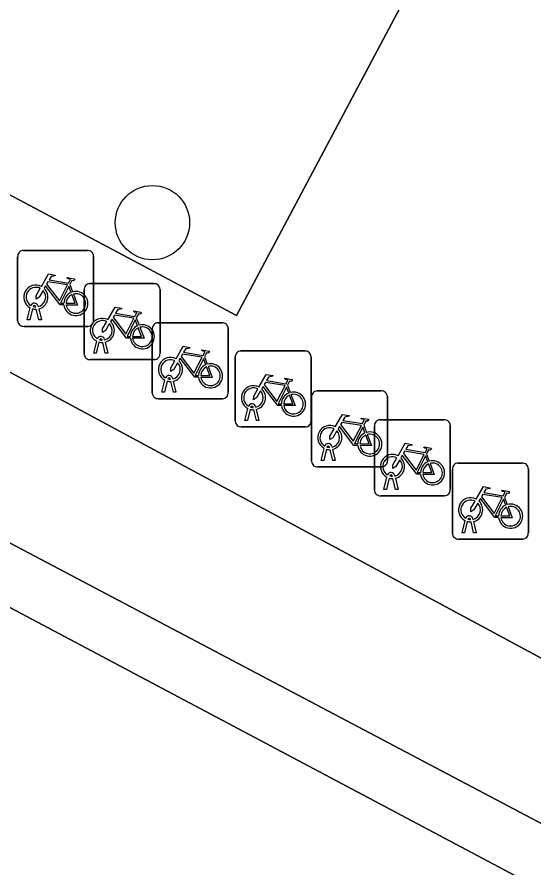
# Model space of a CAD drawing. Extents: x 159489 to 160304, y 383825 to 384531.
# Drawn here: x 159654.77 to 159661.58, y 384074.26 to 384085.45 of the extents above; entities that cross this region are included whole.
import ezdxf

# ---------------------------------------------------------------- set-up
doc = ezdxf.new("R2010")
doc.units = 0
for name, color, linetype in [('IMGEO_Boom', 7, 'Continuous'), ('IMGEO_Fietsenrek', 7, 'Continuous'), ('IMGEO_Fietspad_gesloten', 7, 'Continuous'), ('IMGEO_Groenvoorziening', 7, 'Continuous'), ('IMGEO_Haag', 7, 'Continuous'), ('IMGEO_OVBaan_gesloten', 7, 'Continuous'), ('IMGEO_Rijbaan_lokaal_gesloten', 7, 'Continuous'), ('IMGEO_Verkeerseiland_open', 7, 'Continuous'), ('IMGEO_Voetpad_open', 7, 'Continuous')]:
    doc.layers.add(name, color=color, linetype=linetype)

msp = doc.modelspace()

# ---------------------------------------------------------------- linework, layer by layer
at = {"layer": 'IMGEO_Boom'}
msp.add_circle((159656.554, 384082.748), 0.489, dxfattribs=at)
at = {"layer": 'IMGEO_Fietsenrek'}
for p, q in [((159654.779, 384081.458), (159654.779, 384082.299)), ((159654.779, 384082.299), (159654.779, 384081.458)), ((159654.854, 384082.383), (159655.695, 384082.383)), ((159655.695, 384082.383), (159654.854, 384082.383)), ((159655.779, 384082.308), (159655.779, 384081.467)), ((159655.779, 384081.467), (159655.779, 384082.308)), ((159655.466, 384081.932), (159655.502, 384081.837)), ((159655.654, 384081.02), (159655.654, 384081.861)), ((159655.654, 384081.861), (159655.654, 384081.02)), ((159655.729, 384081.945), (159656.57, 384081.945)), ((159656.57, 384081.945), (159655.729, 384081.945)), ((159656.654, 384081.87), (159656.654, 384081.029)), ((159656.654, 384081.029), (159656.654, 384081.87)), ((159654.906, 384081.467), (159654.945, 384081.627)), ((159654.975, 384081.615), (159654.94, 384081.467)), ((159655.017, 384081.639), (159655.016, 384081.643)), ((159655.048, 384081.65), (159655.049, 384081.643)), ((159655.056, 384081.613), (159655.091, 384081.467)), ((159655.058, 384081.467), (159655.024, 384081.609)), ((159654.94, 384081.467), (159654.906, 384081.467)), ((159655.091, 384081.467), (159655.058, 384081.467)), ((159656.341, 384081.494), (159656.377, 384081.399)), ((159656.627, 384081.431), (159657.468, 384081.431)), ((159657.468, 384081.431), (159656.627, 384081.431)), ((159655.704, 384081.383), (159654.863, 384081.383)), ((159654.863, 384081.383), (159655.704, 384081.383)), ((159656.552, 384080.506), (159656.552, 384081.347)), ((159656.552, 384081.347), (159656.552, 384080.506)), ((159657.552, 384081.356), (159657.552, 384080.515)), ((159657.552, 384080.515), (159657.552, 384081.356)), ((159655.781, 384081.029), (159655.82, 384081.189)), ((159655.85, 384081.177), (159655.815, 384081.029)), ((159655.892, 384081.201), (159655.891, 384081.205)), ((159655.933, 384081.029), (159655.899, 384081.171)), ((159655.923, 384081.212), (159655.924, 384081.205)), ((159655.931, 384081.175), (159655.966, 384081.029)), ((159657.719, 384081.059), (159658.56, 384081.059)), ((159658.56, 384081.059), (159657.719, 384081.059)), ((159656.579, 384080.945), (159655.738, 384080.945)), ((159655.738, 384080.945), (159656.579, 384080.945)), ((159655.815, 384081.029), (159655.781, 384081.029)), ((159655.966, 384081.029), (159655.933, 384081.029)), ((159657.239, 384080.98), (159657.275, 384080.885)), ((159657.644, 384080.134), (159657.644, 384080.975)), ((159657.644, 384080.975), (159657.644, 384080.134)), ((159658.644, 384080.984), (159658.644, 384080.143)), ((159658.644, 384080.143), (159658.644, 384080.984)), ((159656.679, 384080.515), (159656.718, 384080.675)), ((159656.748, 384080.663), (159656.713, 384080.515)), ((159656.79, 384080.687), (159656.789, 384080.691)), ((159656.831, 384080.515), (159656.797, 384080.657)), ((159656.821, 384080.698), (159656.822, 384080.691)), ((159656.829, 384080.661), (159656.864, 384080.515)), ((159658.331, 384080.608), (159658.367, 384080.513)), ((159656.713, 384080.515), (159656.679, 384080.515)), ((159656.864, 384080.515), (159656.831, 384080.515)), ((159658.724, 384080.534), (159659.565, 384080.534)), ((159659.565, 384080.534), (159658.724, 384080.534)), ((159657.477, 384080.431), (159656.636, 384080.431)), ((159656.636, 384080.431), (159657.477, 384080.431)), ((159658.649, 384079.609), (159658.649, 384080.45)), ((159658.649, 384080.45), (159658.649, 384079.609)), ((159659.649, 384080.459), (159659.649, 384079.618)), ((159659.649, 384079.618), (159659.649, 384080.459)), ((159657.771, 384080.143), (159657.81, 384080.303)), ((159657.84, 384080.291), (159657.805, 384080.143)), ((159657.882, 384080.315), (159657.881, 384080.319)), ((159657.923, 384080.143), (159657.889, 384080.285)), ((159657.913, 384080.326), (159657.914, 384080.319)), ((159657.921, 384080.289), (159657.956, 384080.143)), ((159659.551, 384080.154), (159660.392, 384080.154)), ((159660.392, 384080.154), (159659.551, 384080.154)), ((159658.569, 384080.059), (159657.728, 384080.059)), ((159657.728, 384080.059), (159658.569, 384080.059)), ((159657.805, 384080.143), (159657.771, 384080.143)), ((159657.956, 384080.143), (159657.923, 384080.143)), ((159659.336, 384080.083), (159659.372, 384079.988)), ((159659.476, 384079.229), (159659.476, 384080.07)), ((159659.476, 384080.07), (159659.476, 384079.229)), ((159660.476, 384080.079), (159660.476, 384079.238)), ((159660.476, 384079.238), (159660.476, 384080.079)), ((159658.776, 384079.618), (159658.815, 384079.778)), ((159658.845, 384079.766), (159658.81, 384079.618)), ((159658.887, 384079.79), (159658.886, 384079.794)), ((159658.928, 384079.618), (159658.894, 384079.76)), ((159658.918, 384079.801), (159658.919, 384079.794)), ((159658.926, 384079.764), (159658.961, 384079.618)), ((159658.81, 384079.618), (159658.776, 384079.618)), ((159658.961, 384079.618), (159658.928, 384079.618)), ((159660.163, 384079.703), (159660.199, 384079.608)), ((159659.574, 384079.534), (159658.733, 384079.534)), ((159658.733, 384079.534), (159659.574, 384079.534)), ((159660.504, 384078.659), (159660.504, 384079.5)), ((159660.504, 384079.5), (159660.504, 384078.659)), ((159660.579, 384079.584), (159661.42, 384079.584)), ((159661.42, 384079.584), (159660.579, 384079.584)), ((159661.504, 384079.509), (159661.504, 384078.668)), ((159661.504, 384078.668), (159661.504, 384079.509)), ((159659.603, 384079.238), (159659.642, 384079.398)), ((159659.672, 384079.386), (159659.637, 384079.238)), ((159659.714, 384079.41), (159659.713, 384079.414)), ((159659.755, 384079.238), (159659.721, 384079.38)), ((159659.745, 384079.421), (159659.746, 384079.414)), ((159659.753, 384079.384), (159659.788, 384079.238)), ((159660.401, 384079.154), (159659.56, 384079.154)), ((159659.56, 384079.154), (159660.401, 384079.154)), ((159659.637, 384079.238), (159659.603, 384079.238)), ((159659.788, 384079.238), (159659.755, 384079.238)), ((159661.191, 384079.133), (159661.227, 384079.038)), ((159660.631, 384078.668), (159660.67, 384078.828)), ((159660.7, 384078.816), (159660.665, 384078.668)), ((159660.742, 384078.84), (159660.741, 384078.844)), ((159660.783, 384078.668), (159660.749, 384078.81)), ((159660.773, 384078.851), (159660.774, 384078.844)), ((159660.781, 384078.814), (159660.816, 384078.668)), ((159660.665, 384078.668), (159660.631, 384078.668)), ((159660.816, 384078.668), (159660.783, 384078.668)), ((159661.429, 384078.584), (159660.588, 384078.584)), ((159660.588, 384078.584), (159661.429, 384078.584))]:
    msp.add_line(p, q, dxfattribs=at)
for points in [[(159655.092, 384081.909), (159655.187, 384082.073), (159655.273, 384082.059), (159655.275, 384082.05), (159655.219, 384082.039), (159655.192, 384081.994), (159655.448, 384081.953)], [(159655.435, 384081.928), (159655.178, 384081.969), (159655.161, 384081.94), (159655.328, 384081.72), (159655.435, 384081.928)], [(159655.448, 384081.953), (159655.473, 384082.002), (159655.467, 384082.006), (159655.444, 384082.01), (159655.432, 384082.017), (159655.431, 384082.02), (159655.433, 384082.025), (159655.528, 384082.01), (159655.53, 384082), (159655.52, 384081.987), (159655.508, 384081.981), (159655.494, 384081.987), (159655.466, 384081.932)], [(159655.113, 384081.857), (159655.061, 384081.767), (159655.021, 384081.742), (159655.022, 384081.789), (159655.077, 384081.883)], [(159655.388, 384081.665), (159655.338, 384081.665), (159655.147, 384081.916), (159655.128, 384081.884)], [(159655.483, 384081.83), (159655.453, 384081.907), (159655.344, 384081.689), (159655.387, 384081.689)], [(159655.417, 384081.689), (159655.537, 384081.688), (159655.493, 384081.802)], [(159655.513, 384081.809), (159655.568, 384081.664), (159655.418, 384081.664)], [(159655.967, 384081.471), (159656.062, 384081.635), (159656.148, 384081.621), (159656.15, 384081.612), (159656.094, 384081.601), (159656.067, 384081.556), (159656.323, 384081.515)], [(159656.31, 384081.49), (159656.053, 384081.531), (159656.036, 384081.502), (159656.203, 384081.282), (159656.31, 384081.49)], [(159656.323, 384081.515), (159656.348, 384081.564), (159656.342, 384081.568), (159656.319, 384081.572), (159656.307, 384081.579), (159656.306, 384081.582), (159656.308, 384081.587), (159656.403, 384081.572), (159656.405, 384081.562), (159656.395, 384081.549), (159656.383, 384081.543), (159656.369, 384081.549), (159656.341, 384081.494)], [(159655.988, 384081.419), (159655.936, 384081.329), (159655.896, 384081.304), (159655.897, 384081.351), (159655.952, 384081.445)], [(159656.263, 384081.227), (159656.213, 384081.227), (159656.022, 384081.478), (159656.003, 384081.446)], [(159656.358, 384081.392), (159656.328, 384081.469), (159656.219, 384081.251), (159656.262, 384081.251)], [(159656.292, 384081.251), (159656.412, 384081.25), (159656.368, 384081.364)], [(159656.388, 384081.371), (159656.443, 384081.226), (159656.293, 384081.226)], [(159656.865, 384080.957), (159656.96, 384081.121), (159657.046, 384081.107), (159657.048, 384081.098), (159656.992, 384081.087), (159656.965, 384081.042), (159657.221, 384081.001)], [(159657.221, 384081.001), (159657.246, 384081.05), (159657.24, 384081.054), (159657.217, 384081.058), (159657.205, 384081.065), (159657.204, 384081.068), (159657.206, 384081.073), (159657.301, 384081.058), (159657.303, 384081.048), (159657.293, 384081.035), (159657.281, 384081.029), (159657.267, 384081.035), (159657.239, 384080.98)], [(159657.161, 384080.713), (159657.111, 384080.713), (159656.92, 384080.964), (159656.901, 384080.932)], [(159657.208, 384080.976), (159656.951, 384081.017), (159656.934, 384080.988), (159657.101, 384080.768), (159657.208, 384080.976)], [(159657.256, 384080.878), (159657.226, 384080.955), (159657.117, 384080.737), (159657.16, 384080.737)], [(159656.886, 384080.905), (159656.834, 384080.815), (159656.794, 384080.79), (159656.795, 384080.837), (159656.85, 384080.931)], [(159657.19, 384080.737), (159657.31, 384080.736), (159657.266, 384080.85)], [(159657.286, 384080.857), (159657.341, 384080.712), (159657.191, 384080.712)], [(159657.957, 384080.585), (159658.052, 384080.749), (159658.138, 384080.735), (159658.14, 384080.726), (159658.084, 384080.715), (159658.057, 384080.67), (159658.313, 384080.629)], [(159658.3, 384080.604), (159658.043, 384080.645), (159658.026, 384080.616), (159658.193, 384080.396), (159658.3, 384080.604)], [(159658.313, 384080.629), (159658.338, 384080.678), (159658.332, 384080.682), (159658.309, 384080.686), (159658.297, 384080.693), (159658.296, 384080.696), (159658.298, 384080.701), (159658.393, 384080.686), (159658.395, 384080.676), (159658.385, 384080.663), (159658.373, 384080.657), (159658.359, 384080.663), (159658.331, 384080.608)], [(159657.978, 384080.533), (159657.926, 384080.443), (159657.886, 384080.418), (159657.887, 384080.465), (159657.942, 384080.559)], [(159658.253, 384080.341), (159658.203, 384080.341), (159658.012, 384080.592), (159657.993, 384080.56)], [(159658.348, 384080.506), (159658.318, 384080.583), (159658.209, 384080.365), (159658.252, 384080.365)], [(159658.282, 384080.365), (159658.402, 384080.364), (159658.358, 384080.478)], [(159658.378, 384080.485), (159658.433, 384080.34), (159658.283, 384080.34)], [(159658.962, 384080.06), (159659.057, 384080.224), (159659.143, 384080.21), (159659.145, 384080.201), (159659.089, 384080.19), (159659.062, 384080.145), (159659.318, 384080.104)], [(159659.318, 384080.104), (159659.343, 384080.153), (159659.337, 384080.157), (159659.314, 384080.161), (159659.302, 384080.168), (159659.301, 384080.171), (159659.303, 384080.176), (159659.398, 384080.161), (159659.4, 384080.151), (159659.39, 384080.138), (159659.378, 384080.132), (159659.364, 384080.138), (159659.336, 384080.083)], [(159659.258, 384079.816), (159659.208, 384079.816), (159659.017, 384080.067), (159658.998, 384080.035)], [(159659.305, 384080.079), (159659.048, 384080.12), (159659.031, 384080.091), (159659.198, 384079.871), (159659.305, 384080.079)], [(159659.353, 384079.981), (159659.323, 384080.058), (159659.214, 384079.84), (159659.257, 384079.84)], [(159658.983, 384080.008), (159658.931, 384079.918), (159658.891, 384079.893), (159658.892, 384079.94), (159658.947, 384080.034)], [(159659.287, 384079.84), (159659.407, 384079.839), (159659.363, 384079.953)], [(159659.383, 384079.96), (159659.438, 384079.815), (159659.288, 384079.815)], [(159659.789, 384079.68), (159659.884, 384079.844), (159659.97, 384079.83), (159659.972, 384079.821), (159659.916, 384079.81), (159659.889, 384079.765), (159660.145, 384079.724)], [(159660.132, 384079.699), (159659.875, 384079.74), (159659.858, 384079.711), (159660.025, 384079.491), (159660.132, 384079.699)], [(159660.145, 384079.724), (159660.17, 384079.773), (159660.164, 384079.777), (159660.141, 384079.781), (159660.129, 384079.788), (159660.128, 384079.791), (159660.13, 384079.796), (159660.225, 384079.781), (159660.227, 384079.771), (159660.217, 384079.758), (159660.205, 384079.752), (159660.191, 384079.758), (159660.163, 384079.703)], [(159659.81, 384079.628), (159659.758, 384079.538), (159659.718, 384079.513), (159659.719, 384079.56), (159659.774, 384079.654)], [(159660.085, 384079.436), (159660.035, 384079.436), (159659.844, 384079.687), (159659.825, 384079.655)], [(159660.18, 384079.601), (159660.15, 384079.678), (159660.041, 384079.46), (159660.084, 384079.46)], [(159660.114, 384079.46), (159660.234, 384079.459), (159660.19, 384079.573)], [(159660.21, 384079.58), (159660.265, 384079.435), (159660.115, 384079.435)], [(159660.817, 384079.11), (159660.912, 384079.274), (159660.998, 384079.26), (159661, 384079.251), (159660.944, 384079.24), (159660.917, 384079.195), (159661.173, 384079.154)], [(159661.16, 384079.129), (159660.903, 384079.17), (159660.886, 384079.141), (159661.053, 384078.921), (159661.16, 384079.129)], [(159661.173, 384079.154), (159661.198, 384079.203), (159661.192, 384079.207), (159661.169, 384079.211), (159661.157, 384079.218), (159661.156, 384079.221), (159661.158, 384079.226), (159661.253, 384079.211), (159661.255, 384079.201), (159661.245, 384079.188), (159661.233, 384079.182), (159661.219, 384079.188), (159661.191, 384079.133)], [(159660.838, 384079.058), (159660.786, 384078.968), (159660.746, 384078.943), (159660.747, 384078.99), (159660.802, 384079.084)], [(159661.113, 384078.866), (159661.063, 384078.866), (159660.872, 384079.117), (159660.853, 384079.085)], [(159661.208, 384079.031), (159661.178, 384079.108), (159661.069, 384078.89), (159661.112, 384078.89)], [(159661.142, 384078.89), (159661.262, 384078.889), (159661.218, 384079.003)], [(159661.238, 384079.01), (159661.293, 384078.865), (159661.143, 384078.865)]]:
    msp.add_lwpolyline(points, dxfattribs=at)
for centre, radius, start, end in [((159654.857, 384082.305), 0.0779, 92.4484, 184.2845), ((159654.857, 384082.305), 0.0779, 92.4484, 184.2845), ((159655.701, 384082.305), 0.0779, 2.4484, 94.2845), ((159655.701, 384082.305), 0.0779, 2.4484, 94.2845), ((159655.019, 384081.768), 0.159, 62.6766, 242.1369), ((159655.019, 384081.768), 0.129, 63.3192, 238.903), ((159655.019, 384081.768), 0.129, 283.6043, 43.4302), ((159655.019, 384081.768), 0.159, 283.5766, 46.6042), ((159655.546, 384081.684), 0.159, 187.0065, 105.7708), ((159655.732, 384081.867), 0.0779, 92.4484, 184.2845), ((159655.732, 384081.867), 0.0779, 92.4484, 184.2845), ((159656.576, 384081.867), 0.0779, 2.4484, 94.2845), ((159656.576, 384081.867), 0.0779, 2.4484, 94.2845), ((159655.546, 384081.684), 0.159, 113.3408, 178.3217), ((159655.546, 384081.684), 0.129, 113.923, 177.9556), ((159655.546, 384081.684), 0.129, 188.6715, 104.5883), ((159654.999, 384081.639), 0.0499, 12.8025, 158.6934), ((159655.019, 384081.768), 0.159, 253.9967, 271.7867), ((159654.999, 384081.639), 0.0174, 12.8025, 163.4502), ((159655.019, 384081.768), 0.129, 253.415, 269.0204), ((159654.857, 384081.461), 0.0779, 182.4484, 274.2845), ((159654.857, 384081.461), 0.0779, 182.4484, 274.2845), ((159655.701, 384081.461), 0.0779, 272.4484, 4.2845), ((159655.701, 384081.461), 0.0779, 272.4484, 4.2845), ((159655.894, 384081.33), 0.159, 62.6766, 242.1369), ((159655.894, 384081.33), 0.129, 63.3192, 238.903), ((159655.894, 384081.33), 0.129, 283.6043, 43.4302), ((159655.894, 384081.33), 0.159, 283.5766, 46.6042), ((159656.421, 384081.246), 0.159, 113.3408, 178.3217), ((159656.421, 384081.246), 0.159, 187.0065, 105.7708), ((159656.63, 384081.353), 0.0779, 92.4484, 184.2845), ((159656.63, 384081.353), 0.0779, 92.4484, 184.2845), ((159657.474, 384081.353), 0.0779, 2.4484, 94.2845), ((159657.474, 384081.353), 0.0779, 2.4484, 94.2845), ((159656.421, 384081.246), 0.129, 113.923, 177.9556), ((159656.421, 384081.246), 0.129, 188.6715, 104.5883), ((159655.874, 384081.201), 0.0499, 12.8025, 158.6934), ((159655.894, 384081.33), 0.159, 253.9967, 271.7867), ((159655.874, 384081.201), 0.0174, 12.8025, 163.4502), ((159655.894, 384081.33), 0.129, 253.415, 269.0204), ((159657.722, 384080.981), 0.0779, 92.4484, 184.2845), ((159657.722, 384080.981), 0.0779, 92.4484, 184.2845), ((159658.566, 384080.981), 0.0779, 2.4484, 94.2845), ((159658.566, 384080.981), 0.0779, 2.4484, 94.2845), ((159655.732, 384081.023), 0.0779, 182.4484, 274.2845), ((159655.732, 384081.023), 0.0779, 182.4484, 274.2845), ((159656.576, 384081.023), 0.0779, 272.4484, 4.2845), ((159656.576, 384081.023), 0.0779, 272.4484, 4.2845), ((159656.792, 384080.816), 0.159, 62.6766, 242.1369), ((159656.792, 384080.816), 0.129, 63.3192, 238.903), ((159656.792, 384080.816), 0.129, 283.6043, 43.4302), ((159656.792, 384080.816), 0.159, 283.5766, 46.6042), ((159657.319, 384080.732), 0.159, 113.3408, 178.3217), ((159657.319, 384080.732), 0.159, 187.0065, 105.7708), ((159657.319, 384080.732), 0.129, 113.923, 177.9556), ((159657.319, 384080.732), 0.129, 188.6715, 104.5883), ((159656.772, 384080.687), 0.0499, 12.8025, 158.6934), ((159656.792, 384080.816), 0.159, 253.9967, 271.7867), ((159656.772, 384080.687), 0.0174, 12.8025, 163.4502), ((159656.792, 384080.816), 0.129, 253.415, 269.0204), ((159657.884, 384080.444), 0.159, 62.6766, 242.1369), ((159656.63, 384080.509), 0.0779, 182.4484, 274.2845), ((159656.63, 384080.509), 0.0779, 182.4484, 274.2845), ((159657.474, 384080.509), 0.0779, 272.4484, 4.2845), ((159657.474, 384080.509), 0.0779, 272.4484, 4.2845), ((159657.884, 384080.444), 0.129, 63.3192, 238.903), ((159657.884, 384080.444), 0.129, 283.6043, 43.4302), ((159657.884, 384080.444), 0.159, 283.5766, 46.6042), ((159658.411, 384080.36), 0.159, 113.3408, 178.3217), ((159658.411, 384080.36), 0.159, 187.0065, 105.7708), ((159658.727, 384080.456), 0.0779, 92.4484, 184.2845), ((159658.727, 384080.456), 0.0779, 92.4484, 184.2845), ((159659.571, 384080.456), 0.0779, 2.4484, 94.2845), ((159659.571, 384080.456), 0.0779, 2.4484, 94.2845), ((159658.411, 384080.36), 0.129, 113.923, 177.9556), ((159658.411, 384080.36), 0.129, 188.6715, 104.5883), ((159657.864, 384080.315), 0.0499, 12.8025, 158.6934), ((159657.884, 384080.444), 0.159, 253.9967, 271.7867), ((159657.864, 384080.315), 0.0174, 12.8025, 163.4502), ((159657.884, 384080.444), 0.129, 253.415, 269.0204), ((159659.554, 384080.076), 0.0779, 92.4484, 184.2845), ((159659.554, 384080.076), 0.0779, 92.4484, 184.2845), ((159660.398, 384080.076), 0.0779, 2.4484, 94.2845), ((159660.398, 384080.076), 0.0779, 2.4484, 94.2845), ((159657.722, 384080.137), 0.0779, 182.4484, 274.2845), ((159657.722, 384080.137), 0.0779, 182.4484, 274.2845), ((159658.566, 384080.137), 0.0779, 272.4484, 4.2845), ((159658.566, 384080.137), 0.0779, 272.4484, 4.2845), ((159658.889, 384079.919), 0.159, 62.6766, 242.1369), ((159658.889, 384079.919), 0.129, 63.3192, 238.903), ((159658.889, 384079.919), 0.129, 283.6043, 43.4302), ((159658.889, 384079.919), 0.159, 283.5766, 46.6042), ((159659.416, 384079.835), 0.159, 113.3408, 178.3217), ((159659.416, 384079.835), 0.159, 187.0065, 105.7708), ((159659.416, 384079.835), 0.129, 113.923, 177.9556), ((159659.416, 384079.835), 0.129, 188.6715, 104.5883), ((159658.869, 384079.79), 0.0499, 12.8025, 158.6934), ((159658.889, 384079.919), 0.159, 253.9967, 271.7867), ((159658.869, 384079.79), 0.0174, 12.8025, 163.4502), ((159658.889, 384079.919), 0.129, 253.415, 269.0204), ((159658.727, 384079.612), 0.0779, 182.4484, 274.2845), ((159658.727, 384079.612), 0.0779, 182.4484, 274.2845), ((159659.716, 384079.539), 0.159, 62.6766, 242.1369), ((159659.571, 384079.612), 0.0779, 272.4484, 4.2845), ((159659.571, 384079.612), 0.0779, 272.4484, 4.2845), ((159659.716, 384079.539), 0.129, 63.3192, 238.903), ((159659.716, 384079.539), 0.129, 283.6043, 43.4302), ((159659.716, 384079.539), 0.159, 283.5766, 46.6042), ((159660.243, 384079.455), 0.159, 113.3408, 178.3217), ((159660.243, 384079.455), 0.159, 187.0065, 105.7708), ((159660.243, 384079.455), 0.129, 113.923, 177.9556), ((159660.243, 384079.455), 0.129, 188.6715, 104.5883), ((159660.582, 384079.506), 0.0779, 92.4484, 184.2845), ((159660.582, 384079.506), 0.0779, 92.4484, 184.2845), ((159661.426, 384079.506), 0.0779, 2.4484, 94.2845), ((159661.426, 384079.506), 0.0779, 2.4484, 94.2845), ((159659.696, 384079.41), 0.0499, 12.8025, 158.6934), ((159659.716, 384079.539), 0.159, 253.9967, 271.7867), ((159659.696, 384079.41), 0.0174, 12.8025, 163.4502), ((159659.716, 384079.539), 0.129, 253.415, 269.0204), ((159659.554, 384079.232), 0.0779, 182.4484, 274.2845), ((159659.554, 384079.232), 0.0779, 182.4484, 274.2845), ((159660.398, 384079.232), 0.0779, 272.4484, 4.2845), ((159660.398, 384079.232), 0.0779, 272.4484, 4.2845), ((159660.744, 384078.969), 0.159, 62.6766, 242.1369), ((159660.744, 384078.969), 0.129, 63.3192, 238.903), ((159660.744, 384078.969), 0.129, 283.6043, 43.4302), ((159660.744, 384078.969), 0.159, 283.5766, 46.6042), ((159661.271, 384078.885), 0.159, 187.0065, 105.7708), ((159661.271, 384078.885), 0.159, 113.3408, 178.3217), ((159661.271, 384078.885), 0.129, 113.923, 177.9556), ((159661.271, 384078.885), 0.129, 188.6715, 104.5883), ((159660.724, 384078.84), 0.0499, 12.8025, 158.6934), ((159660.744, 384078.969), 0.159, 253.9967, 271.7867), ((159660.724, 384078.84), 0.0174, 12.8025, 163.4502), ((159660.744, 384078.969), 0.129, 253.415, 269.0204), ((159660.582, 384078.662), 0.0779, 182.4484, 274.2845), ((159660.582, 384078.662), 0.0779, 182.4484, 274.2845), ((159661.426, 384078.662), 0.0779, 272.4484, 4.2845), ((159661.426, 384078.662), 0.0779, 272.4484, 4.2845)]:
    msp.add_arc(centre, radius, start, end, dxfattribs=at)
at = {"layer": 'IMGEO_Fietspad_gesloten'}
for points in [[(159693.711, 384060.079), (159674.707, 384070.073), (159670.991, 384072.027), (159669.209, 384072.964), (159665.524, 384074.945), (159661.738, 384076.981), (159654.281, 384080.99), (159642.056, 384087.372)], [(159642.439, 384085.088), (159652.872, 384079.481), (159668.485, 384071.248), (159684.302, 384062.68), (159693.034, 384058.215)]]:
    msp.add_lwpolyline(points, dxfattribs=at)
at = {"layer": 'IMGEO_Groenvoorziening'}
msp.add_arc((159620.314, 384006.284), 74.459, 62.39501, 70.29055, dxfattribs=at)
at = {"layer": 'IMGEO_Haag'}
msp.add_arc((159620.314, 384006.284), 74.459, 62.39501, 70.29055, dxfattribs=at)
at = {"layer": 'IMGEO_OVBaan_gesloten'}
msp.add_arc((159620.314, 384006.284), 74.459, 62.39501, 70.29055, dxfattribs=at)
at = {"layer": 'IMGEO_Rijbaan_lokaal_gesloten'}
msp.add_lwpolyline([(159692.672, 384057.392), (159691.913, 384057.89), (159682.26, 384062.932), (159666.836, 384071.237), (159650.603, 384079.842), (159644.461, 384082.665)], dxfattribs=at)
at = {"layer": 'IMGEO_Verkeerseiland_open'}
for points in [[(159693.034, 384058.215), (159684.302, 384062.68), (159668.485, 384071.248), (159652.872, 384079.481), (159642.439, 384085.088)], [(159644.461, 384082.665), (159650.603, 384079.842), (159666.836, 384071.237), (159682.26, 384062.932), (159691.913, 384057.89), (159692.672, 384057.392)]]:
    msp.add_lwpolyline(points, dxfattribs=at)
at = {"layer": 'IMGEO_Voetpad_open'}
for points in [[(159667.902, 384085.242), (159668.739, 384087.365), (159666.48, 384088.565), (159646.595, 384099.129), (159645.876, 384097.776), (159639.58, 384101.122), (159639.149, 384100.327), (159661.376, 384088.514), (159657.661, 384081.528), (159635.437, 384093.346), (159633.895, 384090.435)], [(159642.056, 384087.372), (159654.281, 384080.99), (159661.738, 384076.981), (159665.524, 384074.945), (159669.209, 384072.964), (159670.991, 384072.027), (159674.707, 384070.073), (159693.711, 384060.079)]]:
    msp.add_lwpolyline(points, dxfattribs=at)
msp.add_lwpolyline([(159635.437, 384093.346), (159657.661, 384081.528), (159661.376, 384088.514), (159639.149, 384100.327)], close=True, dxfattribs=at)

doc.saveas('drawing.dxf')
